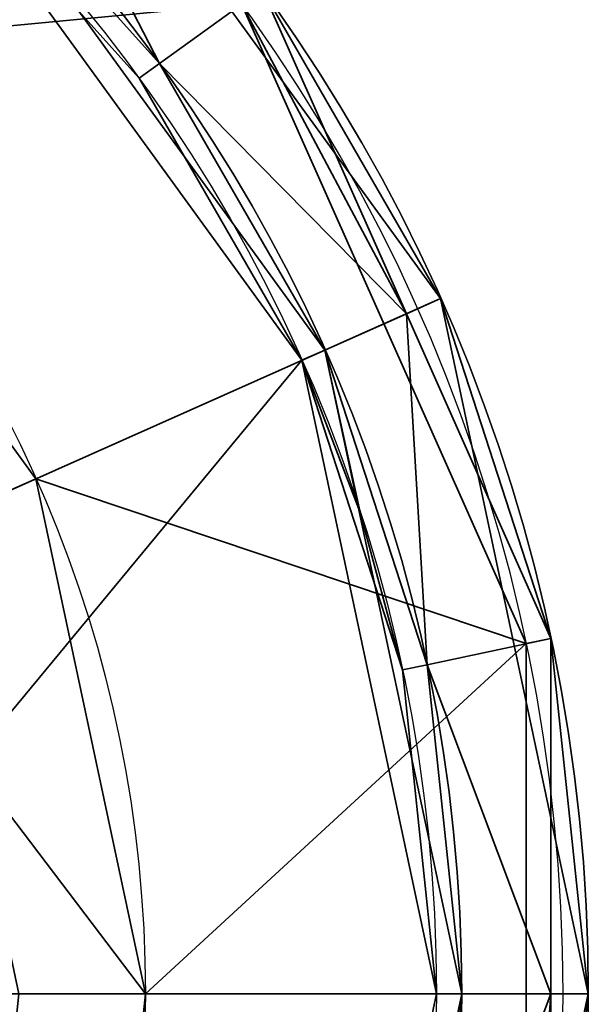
# Model space of a CAD drawing. Header units: millimetres. Extents: x -490 to 6690, y -115 to 132.
# Tile 352 of 656: x 1887.75 to 1890, y -35.43 to -31.54. Entities that reach past the tile are written whole.
import ezdxf

# ---------------------------------------------------------------- set-up
doc = ezdxf.new("R2010")
doc.units = ezdxf.units.MM
doc.layers.add('151', color=7, linetype='Continuous', true_color=0xffffff)

# ---------------------------------------------------------------- blocks, each defined once
blk = doc.blocks.new('UG_SURFACE_010')
at = {"layer": '151', "color": 252, "linetype": 'Continuous', "lineweight": 35}
for points in [[(1886.5956, -31.6755, 298), (1886.575, -29.6322, 298), (1888.6299, -31.4825, 298)], [(1889.4165, -32.6458, 323.5), (1887.7666, -30.375, 323.5), (1887.4321, -30.7466, 324), (1888.9596, -32.8492, 324)], [(1888.7109, -31.4237, 298.1), (1887.7666, -30.375, 323.5), (1889.4165, -32.6458, 323.5)], [(1883.25, -35.3913, 324), (1889.5, -35.3913, 324), (1888.9596, -32.8492, 324), (1887.4321, -30.7466, 324)], [(1888.6299, -31.4825, 298), (1888.7109, -31.4237, 298.1), (1889.2816, -32.7058, 298.1)], [(1889.4165, -32.6458, 323.5), (1889.2816, -32.7058, 298.1), (1888.7109, -31.4237, 298.1)], [(1888.6299, -31.4825, 298), (1889.7547, -34.0086, 298), (1887.8177, -33.3576, 298), (1886.5956, -31.6755, 298)], [(1889.2816, -32.7058, 298.1), (1889.8525, -33.9879, 298.1), (1889.7547, -34.0086, 298), (1888.6299, -31.4825, 298)], [(1886.5956, -31.6755, 298), (1887.8177, -33.3576, 298), (1887.3609, -33.5609, 298.5), (1886.811, -32.804, 298.5)], [(1890, -35.3913, 323.5), (1889.4165, -32.6458, 323.5), (1888.9596, -32.8492, 324), (1889.5, -35.3913, 324)], [(1889.8525, -33.9879, 298.1), (1889.2816, -32.7058, 298.1), (1889.4165, -32.6458, 323.5)], [(1889.8525, -33.9879, 298.1), (1889.4165, -32.6458, 323.5), (1890, -35.3913, 323.5)], [(1887.5555, -34.4761, 298.5), (1887.3609, -33.5609, 298.5), (1887.8177, -33.3576, 298), (1888.25, -35.3913, 298)], [(1888.25, -35.3913, 298), (1887.8177, -33.3576, 298), (1889.7547, -34.0086, 298)], [(1888.1407, -36.4308, 298), (1888.25, -35.3913, 298), (1889.7547, -34.0086, 298), (1889.7547, -36.7739, 298)], [(1889.7547, -36.7739, 298), (1889.7547, -34.0086, 298), (1889.8525, -33.9879, 298.1), (1889.8525, -35.3913, 298.1)], [(1890, -35.3913, 323.5), (1889.8525, -35.3913, 298.1), (1889.8525, -33.9879, 298.1)], [(1888.25, -35.3913, 298), (1887.75, -35.3913, 298.5), (1887.5555, -34.4761, 298.5)], [(1885.1813, -41.3354, 324), (1887.4321, -40.0359, 324), (1888.9596, -37.9334, 324), (1883.25, -35.3913, 324)], [(1888.9596, -37.9334, 324), (1889.3634, -36.6907, 324), (1889.5, -35.3913, 324), (1883.25, -35.3913, 324)], [(1887.6517, -36.3269, 298.5), (1887.75, -35.3913, 298.5), (1888.25, -35.3913, 298), (1888.1407, -36.4308, 298)], [(1889.8525, -36.7947, 323.5), (1890, -35.3913, 323.5), (1889.5, -35.3913, 324), (1889.3634, -36.6907, 324)], [(1889.8525, -35.3913, 298.1), (1889.8525, -36.7947, 298.1), (1889.7547, -36.7739, 298)], [(1890, -35.3913, 323.5), (1889.8525, -36.7947, 323.5), (1889.8525, -36.7947, 298.1)], [(1889.8525, -36.7947, 298.1), (1889.8525, -35.3913, 298.1), (1890, -35.3913, 323.5)]]:
    blk.add_3dface(points, dxfattribs=at)
blk = doc.blocks.new('UG_SURFACE_011')
at = {"layer": '151', "color": 252, "linetype": 'Continuous', "lineweight": 35}
for points in [[(1885.1813, -29.4472, 1742), (1887.4321, -30.7466, 1742), (1888.9596, -32.8492, 1742), (1883.25, -35.3913, 1742)], [(1887.7666, -30.375, 1742.4999), (1889.4165, -32.6458, 1742.4999), (1888.9596, -32.8492, 1742), (1887.4321, -30.7466, 1742)], [(1888.7109, -31.4237, 1776.5), (1889.4165, -32.6458, 1742.4999), (1887.7666, -30.375, 1742.4999)], [(1887.6679, -30.4847, 1776.5), (1887.4321, -30.7466, 1777), (1888.3064, -31.7176, 1777)], [(1888.3064, -31.7176, 1777), (1888.7109, -31.4237, 1776.5), (1887.6679, -30.4847, 1776.5)], [(1888.3064, -31.7176, 1777), (1887.4321, -30.7466, 1777), (1887.3651, -30.8209, 1777), (1888.2254, -31.7764, 1777)], [(1888.8683, -32.8898, 1778), (1887.3651, -30.8209, 1778), (1886.8097, -32.805, 1778), (1887.5538, -34.4765, 1778)], [(1888.2254, -31.7764, 1777), (1887.3651, -30.8209, 1778), (1888.8683, -32.8898, 1778)], [(1888.2254, -31.7764, 1777), (1887.3651, -30.8209, 1777), (1887.3651, -30.8209, 1778)], [(1889.2816, -32.7058, 1776.5), (1888.7109, -31.4237, 1776.5), (1888.3064, -31.7176, 1777)], [(1888.7109, -31.4237, 1776.5), (1889.2816, -32.7058, 1776.5), (1889.4165, -32.6458, 1742.4999)], [(1888.9596, -32.8492, 1777), (1888.3064, -31.7176, 1777), (1888.2254, -31.7764, 1777), (1888.8683, -32.8898, 1777)], [(1888.3064, -31.7176, 1777), (1888.9596, -32.8492, 1777), (1889.2816, -32.7058, 1776.5)], [(1888.8683, -32.8898, 1778), (1888.8683, -32.8898, 1777), (1888.2254, -31.7764, 1777)], [(1889.4165, -32.6458, 1742.4999), (1890, -35.3913, 1742.4999), (1889.5, -35.3913, 1742), (1888.9596, -32.8492, 1742)], [(1889.4165, -32.6458, 1742.4999), (1889.2816, -32.7058, 1776.5), (1889.8525, -33.9879, 1776.5)], [(1889.8525, -33.9879, 1776.5), (1890, -35.3913, 1742.4999), (1889.4165, -32.6458, 1742.4999)], [(1889.2816, -32.7058, 1776.5), (1888.9596, -32.8492, 1777), (1889.3634, -34.0918, 1777)], [(1889.3634, -34.0918, 1777), (1889.8525, -33.9879, 1776.5), (1889.2816, -32.7058, 1776.5)], [(1888.9596, -32.8492, 1742), (1889.5, -35.3913, 1742), (1888.9596, -37.9334, 1742), (1883.25, -35.3913, 1742)], [(1888.9596, -32.8492, 1777), (1888.8683, -32.8898, 1777), (1889.099, -33.4908, 1777)], [(1889.099, -33.4908, 1777), (1889.2657, -34.1126, 1777), (1889.3634, -34.0918, 1777), (1888.9596, -32.8492, 1777)], [(1887.5538, -34.4765, 1778), (1887.65, -35.3913, 1778), (1889.4, -35.3913, 1778), (1888.8683, -32.8898, 1778)], [(1888.8683, -32.8898, 1778), (1889.4, -35.3913, 1778), (1889.2657, -34.1126, 1777)], [(1889.2657, -34.1126, 1777), (1889.099, -33.4908, 1777), (1888.8683, -32.8898, 1778)], [(1889.099, -33.4908, 1777), (1888.8683, -32.8898, 1777), (1888.8683, -32.8898, 1778)], [(1889.8525, -35.3913, 1776.5), (1889.8525, -33.9879, 1776.5), (1889.3634, -34.0918, 1777)], [(1889.8525, -33.9879, 1776.5), (1889.8525, -35.3913, 1776.5), (1890, -35.3913, 1742.4999)], [(1889.2657, -34.1126, 1777), (1889.4, -35.3913, 1777), (1889.5, -35.3913, 1777), (1889.3634, -34.0918, 1777)], [(1889.3634, -34.0918, 1777), (1889.5, -35.3913, 1777), (1889.8525, -35.3913, 1776.5)], [(1889.4, -35.3913, 1778), (1889.4, -35.3913, 1777), (1889.2657, -34.1126, 1777)], [(1888.9596, -37.9334, 1742), (1887.4321, -40.0359, 1742), (1885.1813, -41.3354, 1742), (1883.25, -35.3913, 1742)], [(1888.8683, -37.8927, 1778), (1889.4, -35.3913, 1778), (1887.65, -35.3913, 1778), (1887.5538, -36.3061, 1778)], [(1888.8683, -37.8927, 1778), (1888.8683, -37.8927, 1777), (1889.4, -35.3913, 1777), (1889.4, -35.3913, 1778)], [(1889.3634, -36.6907, 1777), (1889.5, -35.3913, 1777), (1889.4, -35.3913, 1777), (1888.8683, -37.8927, 1777)], [(1890, -35.3913, 1742.4999), (1889.4165, -38.1367, 1742.4999), (1888.9596, -37.9334, 1742), (1889.5, -35.3913, 1742)], [(1889.8525, -35.3913, 1776.5), (1889.5, -35.3913, 1777), (1889.3634, -36.6907, 1777)], [(1889.3634, -36.6907, 1777), (1889.8525, -36.7947, 1776.5), (1889.8525, -35.3913, 1776.5)], [(1889.4165, -38.1367, 1742.4999), (1890, -35.3913, 1742.4999), (1889.8525, -36.7947, 1776.5)], [(1890, -35.3913, 1742.4999), (1889.8525, -35.3913, 1776.5), (1889.8525, -36.7947, 1776.5)]]:
    blk.add_3dface(points, dxfattribs=at)
blk = doc.blocks.new('UG_SURFACE_012')
at = {"layer": '151', "color": 252, "linetype": 'Continuous', "lineweight": 35}
for points in [[(1886.5956, -31.6755, 1778), (1886.575, -29.6322, 1778), (1888.6299, -31.4825, 1778)], [(1889.4165, -32.6458, 1803.5001), (1887.7666, -30.375, 1803.5001), (1887.4321, -30.7466, 1804), (1888.9596, -32.8492, 1804)], [(1888.7109, -31.4237, 1778.1), (1887.7666, -30.375, 1803.5001), (1889.4165, -32.6458, 1803.5001)], [(1883.25, -35.3913, 1804), (1889.5, -35.3913, 1804), (1888.9596, -32.8492, 1804), (1887.4321, -30.7466, 1804)], [(1888.6299, -31.4825, 1778), (1888.7109, -31.4237, 1778.1), (1889.2816, -32.7058, 1778.1)], [(1889.4165, -32.6458, 1803.5001), (1889.2816, -32.7058, 1778.1), (1888.7109, -31.4237, 1778.1)], [(1888.6299, -31.4825, 1778), (1889.7547, -34.0086, 1778), (1887.8177, -33.3576, 1778), (1886.5956, -31.6755, 1778)], [(1889.2816, -32.7058, 1778.1), (1889.8525, -33.9879, 1778.1), (1889.7547, -34.0086, 1778), (1888.6299, -31.4825, 1778)], [(1886.5956, -31.6755, 1778), (1887.8177, -33.3576, 1778), (1887.3609, -33.5609, 1778.5), (1886.811, -32.804, 1778.5)], [(1890, -35.3913, 1803.5001), (1889.4165, -32.6458, 1803.5001), (1888.9596, -32.8492, 1804), (1889.5, -35.3913, 1804)], [(1889.8525, -33.9879, 1778.1), (1889.2816, -32.7058, 1778.1), (1889.4165, -32.6458, 1803.5001)], [(1889.4165, -32.6458, 1803.5001), (1890, -35.3913, 1803.5001), (1889.8525, -33.9879, 1778.1)], [(1887.5555, -34.4761, 1778.5), (1887.3609, -33.5609, 1778.5), (1887.8177, -33.3576, 1778), (1888.25, -35.3913, 1778)], [(1888.25, -35.3913, 1778), (1887.8177, -33.3576, 1778), (1889.7547, -34.0086, 1778)], [(1888.1407, -36.4308, 1778), (1888.25, -35.3913, 1778), (1889.7547, -34.0086, 1778), (1889.7547, -36.7739, 1778)], [(1889.7547, -36.7739, 1778), (1889.7547, -34.0086, 1778), (1889.8525, -33.9879, 1778.1), (1889.8525, -35.3913, 1778.1)], [(1890, -35.3913, 1803.5001), (1889.8525, -35.3913, 1778.1), (1889.8525, -33.9879, 1778.1)], [(1888.25, -35.3913, 1778), (1887.75, -35.3913, 1778.5), (1887.5555, -34.4761, 1778.5)], [(1885.1813, -41.3354, 1804), (1887.4321, -40.0359, 1804), (1888.9596, -37.9334, 1804), (1883.25, -35.3913, 1804)], [(1888.9596, -37.9334, 1804), (1889.3634, -36.6907, 1804), (1889.5, -35.3913, 1804), (1883.25, -35.3913, 1804)], [(1887.6517, -36.3269, 1778.5), (1887.75, -35.3913, 1778.5), (1888.25, -35.3913, 1778), (1888.1407, -36.4308, 1778)], [(1889.8525, -36.7947, 1803.5001), (1890, -35.3913, 1803.5001), (1889.5, -35.3913, 1804), (1889.3634, -36.6907, 1804)], [(1889.8525, -35.3913, 1778.1), (1889.8525, -36.7947, 1778.1), (1889.7547, -36.7739, 1778)], [(1890, -35.3913, 1803.5001), (1889.8525, -36.7947, 1803.5001), (1889.8525, -36.7947, 1778.1)], [(1889.8525, -36.7947, 1778.1), (1889.8525, -35.3913, 1778.1), (1890, -35.3913, 1803.5001)]]:
    blk.add_3dface(points, dxfattribs=at)
blk = doc.blocks.new('UG_SURFACE_013')
at = {"layer": '151', "color": 252, "linetype": 'Continuous', "lineweight": 35}
for points in [[(1885.1813, -29.4472, 262), (1887.4321, -30.7466, 262), (1888.9596, -32.8492, 262), (1883.25, -35.3913, 262)], [(1887.7666, -30.375, 262.5), (1889.4165, -32.6458, 262.5), (1888.9596, -32.8492, 262), (1887.4321, -30.7466, 262)], [(1888.7109, -31.4237, 296.5), (1889.4165, -32.6458, 262.5), (1887.7666, -30.375, 262.5)], [(1887.6679, -30.4847, 296.5), (1887.4321, -30.7466, 297), (1888.3064, -31.7176, 297)], [(1888.3064, -31.7176, 297), (1888.7109, -31.4237, 296.5), (1887.6679, -30.4847, 296.5)], [(1888.3064, -31.7176, 297), (1887.4321, -30.7466, 297), (1887.3651, -30.8209, 297), (1888.2254, -31.7764, 297)], [(1888.8683, -32.8898, 298), (1887.3651, -30.8209, 298), (1886.8097, -32.805, 298), (1887.5538, -34.4765, 298)], [(1888.2254, -31.7764, 297), (1887.3651, -30.8209, 298), (1888.8683, -32.8898, 298)], [(1888.2254, -31.7764, 297), (1887.3651, -30.8209, 297), (1887.3651, -30.8209, 298)], [(1889.2816, -32.7058, 296.5), (1888.7109, -31.4237, 296.5), (1888.3064, -31.7176, 297)], [(1888.7109, -31.4237, 296.5), (1889.2816, -32.7058, 296.5), (1889.4165, -32.6458, 262.5)], [(1888.9596, -32.8492, 297), (1888.3064, -31.7176, 297), (1888.2254, -31.7764, 297), (1888.8683, -32.8898, 297)], [(1888.3064, -31.7176, 297), (1888.9596, -32.8492, 297), (1889.2816, -32.7058, 296.5)], [(1888.8683, -32.8898, 298), (1888.8683, -32.8898, 297), (1888.2254, -31.7764, 297)], [(1889.4165, -32.6458, 262.5), (1890, -35.3913, 262.5), (1889.5, -35.3913, 262), (1888.9596, -32.8492, 262)], [(1889.4165, -32.6458, 262.5), (1889.2816, -32.7058, 296.5), (1889.8525, -33.9879, 296.5)], [(1890, -35.3913, 262.5), (1889.4165, -32.6458, 262.5), (1889.8525, -33.9879, 296.5)], [(1889.2816, -32.7058, 296.5), (1888.9596, -32.8492, 297), (1889.3634, -34.0918, 297)], [(1889.3634, -34.0918, 297), (1889.8525, -33.9879, 296.5), (1889.2816, -32.7058, 296.5)], [(1888.9596, -32.8492, 262), (1889.5, -35.3913, 262), (1888.9596, -37.9334, 262), (1883.25, -35.3913, 262)], [(1888.9596, -32.8492, 297), (1888.8683, -32.8898, 297), (1889.099, -33.4908, 297)], [(1889.099, -33.4908, 297), (1889.2657, -34.1126, 297), (1889.3634, -34.0918, 297), (1888.9596, -32.8492, 297)], [(1887.5538, -34.4765, 298), (1887.65, -35.3913, 298), (1889.4, -35.3913, 298), (1888.8683, -32.8898, 298)], [(1888.8683, -32.8898, 298), (1889.4, -35.3913, 298), (1889.2657, -34.1126, 297)], [(1889.2657, -34.1126, 297), (1889.099, -33.4908, 297), (1888.8683, -32.8898, 298)], [(1889.099, -33.4908, 297), (1888.8683, -32.8898, 297), (1888.8683, -32.8898, 298)], [(1889.8525, -35.3913, 296.5), (1889.8525, -33.9879, 296.5), (1889.3634, -34.0918, 297)], [(1889.8525, -33.9879, 296.5), (1889.8525, -35.3913, 296.5), (1890, -35.3913, 262.5)], [(1889.2657, -34.1126, 297), (1889.4, -35.3913, 297), (1889.5, -35.3913, 297), (1889.3634, -34.0918, 297)], [(1889.3634, -34.0918, 297), (1889.5, -35.3913, 297), (1889.8525, -35.3913, 296.5)], [(1889.4, -35.3913, 298), (1889.4, -35.3913, 297), (1889.2657, -34.1126, 297)], [(1888.9596, -37.9334, 262), (1887.4321, -40.0359, 262), (1885.1813, -41.3354, 262), (1883.25, -35.3913, 262)], [(1888.8683, -37.8927, 298), (1889.4, -35.3913, 298), (1887.65, -35.3913, 298), (1887.5538, -36.3061, 298)], [(1888.8683, -37.8927, 298), (1888.8683, -37.8927, 297), (1889.4, -35.3913, 297), (1889.4, -35.3913, 298)], [(1889.3634, -36.6907, 297), (1889.5, -35.3913, 297), (1889.4, -35.3913, 297), (1888.8683, -37.8927, 297)], [(1890, -35.3913, 262.5), (1889.4165, -38.1367, 262.5), (1888.9596, -37.9334, 262), (1889.5, -35.3913, 262)], [(1889.8525, -35.3913, 296.5), (1889.5, -35.3913, 297), (1889.3634, -36.6907, 297)], [(1889.3634, -36.6907, 297), (1889.8525, -36.7947, 296.5), (1889.8525, -35.3913, 296.5)], [(1889.8525, -36.7947, 296.5), (1889.4165, -38.1367, 262.5), (1890, -35.3913, 262.5)], [(1890, -35.3913, 262.5), (1889.8525, -35.3913, 296.5), (1889.8525, -36.7947, 296.5)]]:
    blk.add_3dface(points, dxfattribs=at)
blk = doc.blocks.new('UG_SURFACE_014')
at = {"layer": '151', "color": 252, "linetype": 'Continuous', "lineweight": 35}
for points in [[(1885.1813, -29.4472, 1204), (1887.4321, -30.7466, 1204), (1888.9596, -32.8492, 1204), (1883.25, -35.3913, 1204)], [(1887.7666, -30.375, 1204.5), (1889.4165, -32.6458, 1204.5), (1888.9596, -32.8492, 1204), (1887.4321, -30.7466, 1204)], [(1889.4165, -32.6458, 1204.5), (1887.7666, -30.375, 1204.5), (1888.7109, -31.4237, 1238.5)], [(1887.6679, -30.4847, 1238.5), (1887.4321, -30.7466, 1239), (1888.3064, -31.7176, 1239)], [(1888.3064, -31.7176, 1239), (1888.7109, -31.4237, 1238.5), (1887.6679, -30.4847, 1238.5)], [(1888.3064, -31.7176, 1239), (1887.4321, -30.7466, 1239), (1887.3651, -30.8209, 1239), (1888.2254, -31.7764, 1239)], [(1888.8683, -32.8898, 1240), (1887.3651, -30.8209, 1240), (1886.8097, -32.805, 1240), (1887.5538, -34.4765, 1240)], [(1888.2254, -31.7764, 1239), (1887.3651, -30.8209, 1240), (1888.8683, -32.8898, 1240)], [(1888.2254, -31.7764, 1239), (1887.3651, -30.8209, 1239), (1887.3651, -30.8209, 1240)], [(1889.2816, -32.7058, 1238.5), (1888.7109, -31.4237, 1238.5), (1888.3064, -31.7176, 1239)], [(1888.7109, -31.4237, 1238.5), (1889.2816, -32.7058, 1238.5), (1889.4165, -32.6458, 1204.5)], [(1888.9596, -32.8492, 1239), (1888.3064, -31.7176, 1239), (1888.2254, -31.7764, 1239), (1888.8683, -32.8898, 1239)], [(1888.3064, -31.7176, 1239), (1888.9596, -32.8492, 1239), (1889.2816, -32.7058, 1238.5)], [(1888.8683, -32.8898, 1240), (1888.8683, -32.8898, 1239), (1888.2254, -31.7764, 1239)], [(1889.4165, -32.6458, 1204.5), (1890, -35.3913, 1204.5), (1889.5, -35.3913, 1204), (1888.9596, -32.8492, 1204)], [(1889.4165, -32.6458, 1204.5), (1889.2816, -32.7058, 1238.5), (1889.8525, -33.9879, 1238.5)], [(1889.8525, -33.9879, 1238.5), (1890, -35.3913, 1204.5), (1889.4165, -32.6458, 1204.5)], [(1889.2816, -32.7058, 1238.5), (1888.9596, -32.8492, 1239), (1889.3634, -34.0918, 1239)], [(1889.3634, -34.0918, 1239), (1889.8525, -33.9879, 1238.5), (1889.2816, -32.7058, 1238.5)], [(1888.9596, -32.8492, 1204), (1889.5, -35.3913, 1204), (1888.9596, -37.9334, 1204), (1883.25, -35.3913, 1204)], [(1888.9596, -32.8492, 1239), (1888.8683, -32.8898, 1239), (1889.099, -33.4908, 1239)], [(1889.099, -33.4908, 1239), (1889.2657, -34.1126, 1239), (1889.3634, -34.0918, 1239), (1888.9596, -32.8492, 1239)], [(1887.5538, -34.4765, 1240), (1887.65, -35.3913, 1240), (1889.4, -35.3913, 1240), (1888.8683, -32.8898, 1240)], [(1888.8683, -32.8898, 1240), (1889.4, -35.3913, 1240), (1889.2657, -34.1126, 1239)], [(1889.2657, -34.1126, 1239), (1889.099, -33.4908, 1239), (1888.8683, -32.8898, 1240)], [(1889.099, -33.4908, 1239), (1888.8683, -32.8898, 1239), (1888.8683, -32.8898, 1240)], [(1889.8525, -35.3913, 1238.5), (1889.8525, -33.9879, 1238.5), (1889.3634, -34.0918, 1239)], [(1889.8525, -33.9879, 1238.5), (1889.8525, -35.3913, 1238.5), (1890, -35.3913, 1204.5)], [(1889.2657, -34.1126, 1239), (1889.4, -35.3913, 1239), (1889.5, -35.3913, 1239), (1889.3634, -34.0918, 1239)], [(1889.3634, -34.0918, 1239), (1889.5, -35.3913, 1239), (1889.8525, -35.3913, 1238.5)], [(1889.4, -35.3913, 1240), (1889.4, -35.3913, 1239), (1889.2657, -34.1126, 1239)], [(1888.9596, -37.9334, 1204), (1887.4321, -40.0359, 1204), (1885.1813, -41.3354, 1204), (1883.25, -35.3913, 1204)], [(1888.8683, -37.8927, 1240), (1889.4, -35.3913, 1240), (1887.65, -35.3913, 1240), (1887.5538, -36.3061, 1240)], [(1888.8683, -37.8927, 1240), (1888.8683, -37.8927, 1239), (1889.4, -35.3913, 1239), (1889.4, -35.3913, 1240)], [(1889.3634, -36.6907, 1239), (1889.5, -35.3913, 1239), (1889.4, -35.3913, 1239), (1888.8683, -37.8927, 1239)], [(1890, -35.3913, 1204.5), (1889.4165, -38.1367, 1204.5), (1888.9596, -37.9334, 1204), (1889.5, -35.3913, 1204)], [(1889.8525, -35.3913, 1238.5), (1889.5, -35.3913, 1239), (1889.3634, -36.6907, 1239)], [(1889.3634, -36.6907, 1239), (1889.8525, -36.7947, 1238.5), (1889.8525, -35.3913, 1238.5)], [(1889.4165, -38.1367, 1204.5), (1890, -35.3913, 1204.5), (1889.8525, -36.7947, 1238.5)], [(1890, -35.3913, 1204.5), (1889.8525, -35.3913, 1238.5), (1889.8525, -36.7947, 1238.5)]]:
    blk.add_3dface(points, dxfattribs=at)
blk = doc.blocks.new('UG_SURFACE_015')
at = {"layer": '151', "color": 252, "linetype": 'Continuous', "lineweight": 35}
for points in [[(1886.5956, -31.6755, 1240), (1886.575, -29.6322, 1240), (1888.6299, -31.4825, 1240)], [(1889.4165, -32.6458, 1265.4999), (1887.7666, -30.375, 1265.4999), (1887.4321, -30.7466, 1266), (1888.9596, -32.8492, 1266)], [(1887.7666, -30.375, 1265.4999), (1889.4165, -32.6458, 1265.4999), (1888.7109, -31.4237, 1240.1)], [(1883.25, -35.3913, 1266), (1889.5, -35.3913, 1266), (1888.9596, -32.8492, 1266), (1887.4321, -30.7466, 1266)], [(1888.6299, -31.4825, 1240), (1888.7109, -31.4237, 1240.1), (1889.2816, -32.7058, 1240.1)], [(1889.4165, -32.6458, 1265.4999), (1889.2816, -32.7058, 1240.1), (1888.7109, -31.4237, 1240.1)], [(1888.6299, -31.4825, 1240), (1889.7547, -34.0086, 1240), (1887.8177, -33.3576, 1240), (1886.5956, -31.6755, 1240)], [(1889.2816, -32.7058, 1240.1), (1889.8525, -33.9879, 1240.1), (1889.7547, -34.0086, 1240), (1888.6299, -31.4825, 1240)], [(1886.5956, -31.6755, 1240), (1887.8177, -33.3576, 1240), (1887.3609, -33.5609, 1240.5), (1886.811, -32.804, 1240.5)], [(1890, -35.3913, 1265.4999), (1889.4165, -32.6458, 1265.4999), (1888.9596, -32.8492, 1266), (1889.5, -35.3913, 1266)], [(1889.8525, -33.9879, 1240.1), (1889.2816, -32.7058, 1240.1), (1889.4165, -32.6458, 1265.4999)], [(1889.8525, -33.9879, 1240.1), (1889.4165, -32.6458, 1265.4999), (1890, -35.3913, 1265.4999)], [(1887.5555, -34.4761, 1240.5), (1887.3609, -33.5609, 1240.5), (1887.8177, -33.3576, 1240), (1888.25, -35.3913, 1240)], [(1888.25, -35.3913, 1240), (1887.8177, -33.3576, 1240), (1889.7547, -34.0086, 1240)], [(1888.1407, -36.4308, 1240), (1888.25, -35.3913, 1240), (1889.7547, -34.0086, 1240), (1889.7547, -36.7739, 1240)], [(1889.7547, -36.7739, 1240), (1889.7547, -34.0086, 1240), (1889.8525, -33.9879, 1240.1), (1889.8525, -35.3913, 1240.1)], [(1890, -35.3913, 1265.4999), (1889.8525, -35.3913, 1240.1), (1889.8525, -33.9879, 1240.1)], [(1888.25, -35.3913, 1240), (1887.75, -35.3913, 1240.5), (1887.5555, -34.4761, 1240.5)], [(1885.1813, -41.3354, 1266), (1887.4321, -40.0359, 1266), (1888.9596, -37.9334, 1266), (1883.25, -35.3913, 1266)], [(1888.9596, -37.9334, 1266), (1889.3634, -36.6907, 1266), (1889.5, -35.3913, 1266), (1883.25, -35.3913, 1266)], [(1887.6517, -36.3269, 1240.5), (1887.75, -35.3913, 1240.5), (1888.25, -35.3913, 1240), (1888.1407, -36.4308, 1240)], [(1889.8525, -36.7947, 1265.4999), (1890, -35.3913, 1265.4999), (1889.5, -35.3913, 1266), (1889.3634, -36.6907, 1266)], [(1889.8525, -35.3913, 1240.1), (1889.8525, -36.7947, 1240.1), (1889.7547, -36.7739, 1240)], [(1890, -35.3913, 1265.4999), (1889.8525, -36.7947, 1265.4999), (1889.8525, -36.7947, 1240.1)], [(1889.8525, -36.7947, 1240.1), (1889.8525, -35.3913, 1240.1), (1890, -35.3913, 1265.4999)]]:
    blk.add_3dface(points, dxfattribs=at)

msp = doc.modelspace()

# ---------------------------------------------------------------- linework, layer by layer
at = {"layer": '151', "color": 253, "linetype": 'Continuous', "lineweight": -3, "extrusion": (0, 0, -1)}
for centre, radius in [((-1883.25, -35.3913, -323.5), 6.75), ((-1883.25, -35.3913, -1776.5), 6.75), ((-1883.25, -35.3913, -1803.5), 6.75), ((-1883.25, -35.3913, -296.5), 6.75), ((-1883.25, -35.3913, -1238.5), 6.75), ((-1883.25, -35.3913, -1265.5), 6.75), ((-1883.25, -35.3913, -298), 6.65), ((-1883.25, -35.3913, -1778), 6.65), ((-1883.25, -35.3913, -1240), 6.65), ((-1883.25, -35.3913, -1742), 6.25), ((-1883.25, -35.3913, -262), 6.25), ((-1883.25, -35.3913, -1204), 6.25)]:
    msp.add_circle(centre, radius, dxfattribs=at)
at = {"layer": '151', "color": 253, "linetype": 'Continuous', "lineweight": -3}
for centre, radius in [((1883.25, -35.3913, 298.1), 6.75), ((1883.25, -35.3913, 1742.5), 6.75), ((1883.25, -35.3913, 1778.1), 6.75), ((1883.25, -35.3913, 262.5), 6.75), ((1883.25, -35.3913, 1204.5), 6.75), ((1883.25, -35.3913, 1240.1), 6.75), ((1883.25, -35.3913, 298.1), 6.75), ((1883.25, -35.3913, 324), 6.25), ((1883.25, -35.3913, 1777), 6.25), ((1883.25, -35.3913, 1804), 6.25), ((1883.25, -35.3913, 297), 6.25), ((1883.25, -35.3913, 1239), 6.25), ((1883.25, -35.3913, 1266), 6.25), ((1883.25, -35.3913, 324), 6.25), ((1883.25, -35.3913, 1777), 6.15), ((1883.25, -35.3913, 1778), 6.15), ((1883.25, -35.3913, 297), 6.15), ((1883.25, -35.3913, 298), 6.15), ((1883.25, -35.3913, 1239), 6.15), ((1883.25, -35.3913, 1240), 6.15), ((1883.25, -35.3913, 298), 5), ((1883.25, -35.3913, 1778), 5), ((1883.25, -35.3913, 1240), 5), ((1883.25, -35.3913, 298), 5)]:
    msp.add_circle(centre, radius, dxfattribs=at)

# ---------------------------------------------------------------- block references
for name in ['UG_SURFACE_011', 'UG_SURFACE_013', 'UG_SURFACE_014', 'UG_SURFACE_010', 'UG_SURFACE_012', 'UG_SURFACE_015']:
    msp.add_blockref(name, (0, 0), dxfattribs=at)

doc.saveas('drawing.dxf')
